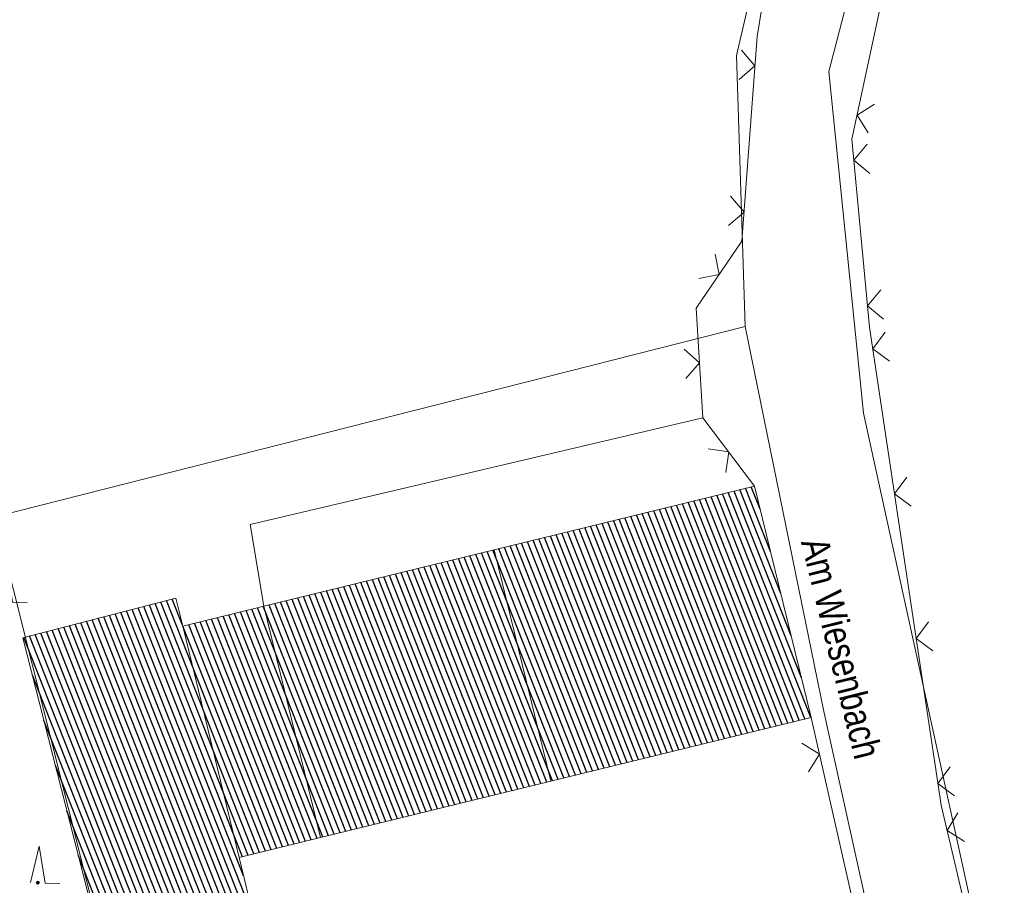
# Model space of a CAD drawing. Header units: metres. Extents: x 345144 to 348639, y 5629211 to 5635235.
# Tile 990 of 1056: x 347334 to 347368, y 5631406 to 5631436. Entities that reach past the tile are written whole.
import ezdxf

# ---------------------------------------------------------------- set-up
doc = ezdxf.new("R2010")
doc.units = ezdxf.units.M
doc.header["$MEASUREMENT"] = 0
for name, color, linetype in [('028 Geländeform', 7, 'Continuous'), ('081-083 Topographie', 7, 'Continuous'), ('AX Flurstück', 7, 'Continuous'), ('AX Gebäude', 7, 'Continuous'), ('Definitionslinie', 7, 'Continuous'), ('Strasse Lokation', 7, 'Continuous')]:
    doc.layers.add(name, color=color, linetype=linetype)
doc.styles.add('ARIAL', font='arial.ttf', dxfattribs={"height": 1})
pattern_1 = [(111.5294117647, (0, 0), (-0.186045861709, -0.07339575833), [])]

# ---------------------------------------------------------------- blocks, each defined once
blk = doc.blocks.new('alk_7200_nrwx2')
at = {"true_color": 0x2e2e2e}
h = blk.add_hatch(color=250, dxfattribs=at)
edge = h.paths.add_edge_path(flags=0)
edge.add_arc((-0.020544, -0.388118), 0.055525, 180, 360, ccw=False)
edge.add_arc((-0.020544, -0.388118), 0.055525, 0, 180, ccw=False)
at = {"color": 250, "lineweight": 5, "true_color": 0x2e2e2e, "flags": 128}
blk.add_lwpolyline([(-0.298168, -0.388118), (-0.020544, 1), (0.257079, -0.388118), (0.812326, -0.388118)], dxfattribs=at)
blk.add_lwpolyline([(-0.298168, -0.388118), (-0.020544, 1), (0.257079, -0.388118), (0.812326, -0.388118)], dxfattribs=at)
at = {"color": 250, "lineweight": 5, "true_color": 0x2e2e2e}
for start, end in [(0, 180), (180, 0)]:
    blk.add_arc((-0.020544, -0.388118), 0.055525, start, end, dxfattribs=at)

msp = doc.modelspace()

# ---------------------------------------------------------------- hatches: boundary and pattern name
at = {"layer": '028 Geländeform', "true_color": 0xb27500}
h = msp.add_hatch(dxfattribs=at)
h.set_pattern_fill('_USER', color=44, scale=0.2, angle=250.9552152, style=0, pattern_type=0)
h.set_pattern_definition([(250.9552151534, (0, 0), (0.1890527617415, -0.065261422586), [])])
edge = h.paths.add_edge_path(flags=0)
edge.add_line((347301.488, 5631447.527), (347286.659, 5631441.409))
edge.add_line((347286.659, 5631441.409), (347286.659, 5631441.409))
edge.add_line((347286.659, 5631441.409), (347281.348, 5631439.218))
edge.add_line((347281.348, 5631439.218), (347267.408, 5631433.634))
edge.add_line((347267.408, 5631433.634), (347254.901, 5631425.92))
edge.add_line((347254.901, 5631425.92), (347254.901, 5631425.92))
edge.add_line((347254.901, 5631425.92), (347245.924, 5631419.727))
edge.add_line((347245.924, 5631419.727), (347245.924, 5631419.727))
edge.add_line((347245.924, 5631419.727), (347245.921, 5631419.725))
edge.add_line((347245.921, 5631419.725), (347245.921, 5631419.725))
edge.add_line((347245.921, 5631419.725), (347245.71, 5631419.579))
edge.add_line((347245.71, 5631419.579), (347232.809, 5631412.085))
edge.add_line((347232.809, 5631412.085), (347232.809, 5631412.085))
edge.add_line((347232.809, 5631412.085), (347232.488, 5631411.899))
edge.add_line((347232.488, 5631411.899), (347232.488, 5631411.899))
edge.add_line((347232.488, 5631411.899), (347190.64, 5631387.589))
edge.add_line((347190.64, 5631387.589), (347178.066, 5631380.611))
edge.add_line((347178.066, 5631380.611), (347178.066, 5631380.611))
edge.add_line((347178.066, 5631380.611), (347177.997, 5631380.573))
edge.add_line((347177.997, 5631380.573), (347177.997, 5631380.573))
edge.add_line((347177.997, 5631380.573), (347177.978, 5631380.563))
edge.add_line((347177.978, 5631380.563), (347177.978, 5631380.563))
edge.add_line((347177.978, 5631380.563), (347175.096, 5631378.963))
edge.add_line((347175.096, 5631378.963), (347163.807, 5631372.949))
edge.add_line((347163.807, 5631372.949), (347163.807, 5631372.949))
edge.add_line((347163.807, 5631372.949), (347163.531, 5631372.802))
edge.add_line((347163.531, 5631372.802), (347163.531, 5631372.802))
edge.add_line((347163.531, 5631372.802), (347151.116, 5631366.189))
edge.add_line((347151.116, 5631366.189), (347148.665, 5631364.877))
edge.add_line((347148.665, 5631364.877), (347146.123, 5631363.52))
edge.add_line((347146.123, 5631363.52), (347146.123, 5631363.52))
edge.add_line((347146.123, 5631363.52), (347145.223, 5631365.233))
edge.add_line((347145.223, 5631365.233), (347145.223, 5631365.233))
edge.add_line((347145.223, 5631365.233), (347145.202, 5631365.273))
edge.add_line((347145.202, 5631365.273), (347145.202, 5631365.273))
edge.add_line((347145.202, 5631365.273), (347146.334, 5631366.236))
edge.add_line((347146.334, 5631366.236), (347146.334, 5631366.236))
edge.add_line((347146.334, 5631366.236), (347146.65125, 5631366.51975))
edge.add_line((347146.65125, 5631366.51975), (347146.975109, 5631366.794234))
edge.add_line((347146.975109, 5631366.794234), (347147.298969, 5631367.068719))
edge.add_line((347147.298969, 5631367.068719), (347147.629438, 5631367.333938))
edge.add_line((347147.629438, 5631367.333938), (347147.959906, 5631367.599156))
edge.add_line((347147.959906, 5631367.599156), (347148.296984, 5631367.855109))
edge.add_line((347148.296984, 5631367.855109), (347148.634063, 5631368.111063))
edge.add_line((347148.634063, 5631368.111063), (347148.97775, 5631368.35775))
edge.add_line((347148.97775, 5631368.35775), (347149.321438, 5631368.604438))
edge.add_line((347149.321438, 5631368.604438), (347149.671734, 5631368.841859))
edge.add_line((347149.671734, 5631368.841859), (347150.022031, 5631369.079281))
edge.add_line((347150.022031, 5631369.079281), (347150.378938, 5631369.307438))
edge.add_line((347150.378938, 5631369.307438), (347150.735844, 5631369.535594))
edge.add_line((347150.735844, 5631369.535594), (347151.099359, 5631369.754484))
edge.add_line((347151.099359, 5631369.754484), (347151.462875, 5631369.973375))
edge.add_line((347151.462875, 5631369.973375), (347151.833, 5631370.183))
edge.add_line((347151.833, 5631370.183), (347151.833, 5631370.183))
edge.add_line((347151.833, 5631370.183), (347151.835, 5631370.184))
edge.add_line((347151.835, 5631370.184), (347151.835, 5631370.184))
edge.add_line((347151.835, 5631370.184), (347151.844, 5631370.189125))
edge.add_line((347151.844, 5631370.189125), (347151.853016, 5631370.19425))
edge.add_line((347151.853016, 5631370.19425), (347151.862031, 5631370.199375))
edge.add_line((347151.862031, 5631370.199375), (347151.871063, 5631370.2045))
edge.add_line((347151.871063, 5631370.2045), (347151.880094, 5631370.209625))
edge.add_line((347151.880094, 5631370.209625), (347151.889141, 5631370.21475))
edge.add_line((347151.889141, 5631370.21475), (347151.898188, 5631370.219875))
edge.add_line((347151.898188, 5631370.219875), (347151.90725, 5631370.225))
edge.add_line((347151.90725, 5631370.225), (347151.916313, 5631370.230125))
edge.add_line((347151.916313, 5631370.230125), (347151.925391, 5631370.23525))
edge.add_line((347151.925391, 5631370.23525), (347151.934469, 5631370.240375))
edge.add_line((347151.934469, 5631370.240375), (347151.943563, 5631370.2455))
edge.add_line((347151.943563, 5631370.2455), (347151.952656, 5631370.250625))
edge.add_line((347151.952656, 5631370.250625), (347151.961766, 5631370.25575))
edge.add_line((347151.961766, 5631370.25575), (347151.970875, 5631370.260875))
edge.add_line((347151.970875, 5631370.260875), (347151.98, 5631370.266))
edge.add_line((347151.98, 5631370.266), (347151.98, 5631370.266))
edge.add_line((347151.98, 5631370.266), (347154.353, 5631371.504))
edge.add_line((347154.353, 5631371.504), (347154.353, 5631371.504))
edge.add_line((347154.353, 5631371.504), (347154.565, 5631371.615))
edge.add_line((347154.565, 5631371.615), (347154.565, 5631371.615))
edge.add_line((347154.565, 5631371.615), (347183.556, 5631386.744))
edge.add_line((347183.556, 5631386.744), (347217.929, 5631406.734))
edge.add_line((347217.929, 5631406.734), (347217.929, 5631406.734))
edge.add_line((347217.929, 5631406.734), (347218.253, 5631406.922))
edge.add_line((347218.253, 5631406.922), (347218.253, 5631406.922))
edge.add_line((347218.253, 5631406.922), (347244.146, 5631421.98))
edge.add_line((347244.146, 5631421.98), (347254.577, 5631426.501))
edge.add_line((347254.577, 5631426.501), (347254.577, 5631426.501))
edge.add_line((347254.577, 5631426.501), (347266.817, 5631434.336))
edge.add_line((347266.817, 5631434.336), (347280.218, 5631440.399))
edge.add_line((347280.218, 5631440.399), (347300.9, 5631448.521))
edge.add_line((347300.9, 5631448.521), (347300.9, 5631448.521))
edge.add_line((347300.9, 5631448.521), (347321.196, 5631457.938))
edge.add_line((347321.196, 5631457.938), (347321.196, 5631457.938))
edge.add_line((347321.196, 5631457.938), (347343.35, 5631467.032))
edge.add_line((347343.35, 5631467.032), (347343.35, 5631467.032))
edge.add_line((347343.35, 5631467.032), (347344.00825, 5631467.32475))
edge.add_line((347344.00825, 5631467.32475), (347344.673797, 5631467.590281))
edge.add_line((347344.673797, 5631467.590281), (347345.339344, 5631467.855812))
edge.add_line((347345.339344, 5631467.855812), (347346.012188, 5631468.094125))
edge.add_line((347346.012188, 5631468.094125), (347346.685031, 5631468.332438))
edge.add_line((347346.685031, 5631468.332438), (347347.365172, 5631468.543531))
edge.add_line((347347.365172, 5631468.543531), (347348.045313, 5631468.754625))
edge.add_line((347348.045313, 5631468.754625), (347348.73275, 5631468.9385))
edge.add_line((347348.73275, 5631468.9385), (347349.420187, 5631469.122375))
edge.add_line((347349.420187, 5631469.122375), (347350.114922, 5631469.279031))
edge.add_line((347350.114922, 5631469.279031), (347350.809656, 5631469.435688))
edge.add_line((347350.809656, 5631469.435688), (347351.511687, 5631469.565125))
edge.add_line((347351.511687, 5631469.565125), (347352.213719, 5631469.694563))
edge.add_line((347352.213719, 5631469.694563), (347352.923047, 5631469.796781))
edge.add_line((347352.923047, 5631469.796781), (347353.632375, 5631469.899))
edge.add_line((347353.632375, 5631469.899), (347354.349, 5631469.974))
edge.add_line((347354.349, 5631469.974), (347354.349, 5631469.974))
edge.add_line((347354.349, 5631469.974), (347354.842875, 5631470.031))
edge.add_line((347354.842875, 5631470.031), (347355.337109, 5631470.078266))
edge.add_line((347355.337109, 5631470.078266), (347355.831344, 5631470.125531))
edge.add_line((347355.831344, 5631470.125531), (347356.325938, 5631470.163063))
edge.add_line((347356.325938, 5631470.163063), (347356.820531, 5631470.200594))
edge.add_line((347356.820531, 5631470.200594), (347357.315484, 5631470.228391))
edge.add_line((347357.315484, 5631470.228391), (347357.810438, 5631470.256188))
edge.add_line((347357.810438, 5631470.256188), (347358.30575, 5631470.27425))
edge.add_line((347358.30575, 5631470.27425), (347358.801063, 5631470.292312))
edge.add_line((347358.801063, 5631470.292312), (347359.296734, 5631470.300641))
edge.add_line((347359.296734, 5631470.300641), (347359.792406, 5631470.308969))
edge.add_line((347359.792406, 5631470.308969), (347360.288438, 5631470.307563))
edge.add_line((347360.288438, 5631470.307563), (347360.784469, 5631470.306156))
edge.add_line((347360.784469, 5631470.306156), (347361.280859, 5631470.295016))
edge.add_line((347361.280859, 5631470.295016), (347361.77725, 5631470.283875))
edge.add_line((347361.77725, 5631470.283875), (347362.274, 5631470.263))
edge.add_arc((347362.564, 5631467.285), 2.992087, 41.8164145, 95.5619712, ccw=False)
edge.add_line((347364.794, 5631469.28), (347364.655, 5631467.891))
edge.add_line((347364.655, 5631467.891), (347364.655, 5631467.891))
edge.add_line((347364.655, 5631467.891), (347364.19025, 5631467.91475))
edge.add_line((347364.19025, 5631467.91475), (347363.725609, 5631467.930859))
edge.add_line((347363.725609, 5631467.930859), (347363.260969, 5631467.946969))
edge.add_line((347363.260969, 5631467.946969), (347362.796438, 5631467.955438))
edge.add_line((347362.796438, 5631467.955438), (347362.331906, 5631467.963906))
edge.add_line((347362.331906, 5631467.963906), (347361.867484, 5631467.964734))
edge.add_line((347361.867484, 5631467.964734), (347361.403063, 5631467.965563))
edge.add_line((347361.403063, 5631467.965563), (347360.93875, 5631467.95875))
edge.add_line((347360.93875, 5631467.95875), (347360.474438, 5631467.951938))
edge.add_line((347360.474438, 5631467.951938), (347360.010234, 5631467.937484))
edge.add_line((347360.010234, 5631467.937484), (347359.546031, 5631467.923031))
edge.add_line((347359.546031, 5631467.923031), (347359.081938, 5631467.900938))
edge.add_line((347359.081938, 5631467.900938), (347358.617844, 5631467.878844))
edge.add_line((347358.617844, 5631467.878844), (347358.153859, 5631467.849109))
edge.add_line((347358.153859, 5631467.849109), (347357.689875, 5631467.819375))
edge.add_line((347357.689875, 5631467.819375), (347357.226, 5631467.782))
edge.add_line((347357.226, 5631467.782), (347357.226, 5631467.782))
edge.add_line((347357.226, 5631467.782), (347356.42925, 5631467.708375))
edge.add_line((347356.42925, 5631467.708375), (347355.637125, 5631467.612625))
edge.add_line((347355.637125, 5631467.612625), (347354.845, 5631467.516875))
edge.add_line((347354.845, 5631467.516875), (347354.0575, 5631467.399))
edge.add_line((347354.0575, 5631467.399), (347353.27, 5631467.281125))
edge.add_line((347353.27, 5631467.281125), (347352.487125, 5631467.141125))
edge.add_line((347352.487125, 5631467.141125), (347351.70425, 5631467.001125))
edge.add_line((347351.70425, 5631467.001125), (347350.926, 5631466.839))
edge.add_line((347350.926, 5631466.839), (347350.14775, 5631466.676875))
edge.add_line((347350.14775, 5631466.676875), (347349.374125, 5631466.492625))
edge.add_line((347349.374125, 5631466.492625), (347348.6005, 5631466.308375))
edge.add_line((347348.6005, 5631466.308375), (347347.8315, 5631466.102))
edge.add_line((347347.8315, 5631466.102), (347347.0625, 5631465.895625))
edge.add_line((347347.0625, 5631465.895625), (347346.298125, 5631465.667125))
edge.add_line((347346.298125, 5631465.667125), (347345.53375, 5631465.438625))
edge.add_line((347345.53375, 5631465.438625), (347344.774, 5631465.188))
edge.add_line((347344.774, 5631465.188), (347344.774, 5631465.188))
edge.add_line((347344.774, 5631465.188), (347301.488, 5631447.527))
at = {"layer": 'AX Gebäude', "true_color": 0x4f4f4f}
h = msp.add_hatch(dxfattribs=at)
h.set_pattern_fill('_USER', color=251, scale=0.2, angle=111.5294118, style=0, pattern_type=0)
h.set_pattern_definition(pattern_1)
h.paths.add_polyline_path([(347350.102, 5631417.517), (347358.992, 5631419.696), (347360.928, 5631411.799), (347352.038, 5631409.619)], flags=0)
h = msp.add_hatch(dxfattribs=at)
h.set_pattern_fill('_USER', color=251, scale=0.2, angle=111.5294118, style=0, pattern_type=0)
h.set_pattern_definition(pattern_1)
h.paths.add_polyline_path([(347342.243, 5631415.591), (347350.102, 5631417.517), (347352.038, 5631409.619), (347344.178, 5631407.692)], flags=0)
h = msp.add_hatch(dxfattribs=at)
h.set_pattern_fill('_USER', color=251, scale=0.2, angle=111.5294118, style=0, pattern_type=0)
h.set_pattern_definition(pattern_1)
h.paths.add_polyline_path([(347334.005, 5631414.518), (347339.233, 5631415.866), (347339.471, 5631414.914), (347341.396, 5631407.011), (347341.913, 5631404.895), (347336.785, 5631403.619)], flags=0)
h = msp.add_hatch(dxfattribs=at)
h.set_pattern_fill('_USER', color=251, scale=0.2, angle=111.5294118, style=0, pattern_type=0)
h.set_pattern_definition(pattern_1)
h.paths.add_polyline_path([(347339.471, 5631414.914), (347342.243, 5631415.591), (347344.178, 5631407.692), (347341.396, 5631407.011)], flags=0)

# ---------------------------------------------------------------- linework, layer by layer
at = {"layer": '081-083 Topographie', "color": 7, "linetype": 'Continuous', "lineweight": 5, "flags": 128}
for points in [[(347348.845, 5631461.286), (347350.177, 5631461.538), (347350.177, 5631461.538), (347353.446, 5631462.156), (347353.446, 5631462.156), (347364.19, 5631463.377), (347364.19, 5631463.377), (347364.8, 5631461.728), (347364.8, 5631461.728), (347364.766, 5631461.565), (347364.766, 5631461.565), (347364.22, 5631458.95), (347364.22, 5631458.95), (347359.599, 5631438.193), (347359.599, 5631438.193), (347359.085, 5631435.038), (347359.085, 5631435.038), (347358.567, 5631428.051), (347358.567, 5631428.051), (347357.007, 5631425.774), (347357.007, 5631425.774), (347357.232, 5631422.03), (347357.232, 5631422.03), (347358.993, 5631419.696)], [(347392.579, 5631457.723), (347380.558, 5631460.345), (347380.558, 5631460.345), (347376.104, 5631461.317), (347376.104, 5631461.317), (347370.323, 5631462.594), (347370.323, 5631462.594), (347370.066, 5631460.893), (347370.066, 5631460.893), (347369.566, 5631460.939), (347369.566, 5631460.939), (347367.93, 5631457.606), (347367.93, 5631457.606), (347362.321, 5631431.543), (347362.321, 5631431.543), (347362.922, 5631425.124), (347362.922, 5631425.124), (347365.367, 5631408.799), (347365.367, 5631408.799), (347369.213, 5631392.471)], [(347357.232, 5631422.03), (347341.772, 5631418.384), (347341.772, 5631418.384), (347342.243, 5631415.591)], [(347360.928, 5631411.799), (347362.6, 5631404.403), (347362.6, 5631404.403), (347365.323, 5631392.748), (347365.323, 5631392.748), (347362.463, 5631390.277), (347362.463, 5631390.277), (347363.733, 5631385.525), (347363.733, 5631385.525), (347363.996, 5631384.543)]]:
    msp.add_lwpolyline(points, dxfattribs=at)
at = {"layer": 'AX Flurstück', "color": 8, "linetype": 'Continuous', "lineweight": 13, "true_color": 0x808080, "flags": 128}
for points in [[(347287.555, 5631440.291), (347339.784, 5631462.385), (347345.375, 5631464.579), (347351.831, 5631465.989), (347360.422, 5631467.055), (347364.49, 5631467.001), (347364.176, 5631463.663), (347364.75, 5631461.781), (347358.382, 5631434.391), (347358.674, 5631425.139), (347333.052, 5631418.649), (347341.797, 5631383.891), (347319.972, 5631377.273), (347331.061, 5631341.525), (347329.148, 5631341.951), (347323.055, 5631339.117), (347322.035, 5631341.84), (347315.557, 5631359.604), (347306.327, 5631386.369), (347298.819, 5631407.591), (347290.438, 5631431.588), (347287.555, 5631440.291)], [(347368.795, 5631394.448), (347380.787, 5631357.269), (347378.082, 5631356.33), (347377.842, 5631356.254), (347369.268, 5631382.139), (347365.547, 5631393.078), (347361.36, 5631411.995), (347358.674, 5631425.139), (347358.382, 5631434.391), (347364.75, 5631461.781), (347365.18, 5631464.127), (347369.214, 5631463.295), (347370.114, 5631463.106), (347369.975, 5631461.392), (347369.237, 5631461.404), (347368.052, 5631458.922), (347361.536, 5631433.847), (347362.717, 5631422.189), (347368.795, 5631394.448)], [(347370.114, 5631463.106), (347385.232, 5631459.94), (347392.343, 5631458.451), (347392.587, 5631445.4), (347395.161, 5631411.713), (347395.435, 5631408.35), (347396.275, 5631397.468), (347397.701, 5631379.118), (347401.745, 5631364.541), (347380.787, 5631357.269), (347368.795, 5631394.448), (347362.717, 5631422.189), (347361.536, 5631433.847), (347368.052, 5631458.922), (347369.237, 5631461.404), (347369.975, 5631461.392), (347370.114, 5631463.106)], [(347361.36, 5631411.995), (347365.547, 5631393.078), (347369.268, 5631382.139), (347377.842, 5631356.254), (347351.062, 5631347.901), (347345.683, 5631369.704), (347341.797, 5631383.891), (347333.052, 5631418.649), (347358.674, 5631425.139), (347361.36, 5631411.995)]]:
    msp.add_lwpolyline(points, dxfattribs=at)
at = {"layer": 'AX Gebäude', "color": 7, "linetype": 'Continuous', "lineweight": 5, "flags": 128}
for points in [[(347350.102, 5631417.517), (347358.992, 5631419.696), (347360.928, 5631411.799), (347352.038, 5631409.619), (347350.102, 5631417.517)], [(347342.243, 5631415.591), (347350.102, 5631417.517), (347352.038, 5631409.619), (347344.178, 5631407.692), (347342.243, 5631415.591)], [(347334.005, 5631414.518), (347339.233, 5631415.866), (347339.471, 5631414.914), (347341.396, 5631407.011), (347341.913, 5631404.895), (347336.785, 5631403.619), (347334.005, 5631414.518)], [(347339.471, 5631414.914), (347342.243, 5631415.591), (347344.178, 5631407.692), (347341.396, 5631407.011), (347339.471, 5631414.914)]]:
    msp.add_lwpolyline(points, dxfattribs=at)
at = {"layer": 'Definitionslinie', "color": 7, "linetype": 'Continuous', "lineweight": 5, "flags": 128}
for points in [[(347362.321, 5631431.543), (347367.93, 5631457.606)], [(347359.085, 5631435.038), (347359.599, 5631438.193)], [(347358.567, 5631428.051), (347359.085, 5631435.038)], [(347358.475, 5631433.576), (347359.011, 5631434.038), (347358.549, 5631434.573)], [(347358.475, 5631433.576), (347359.011, 5631434.038), (347358.549, 5631434.573)], [(347363.09, 5631432.738), (347362.496, 5631432.354), (347362.879, 5631431.76)], [(347363.09, 5631432.738), (347362.496, 5631432.354), (347362.879, 5631431.76)], [(347362.321, 5631431.543), (347362.922, 5631425.124)], [(347362.84, 5631431.367), (347362.388, 5631430.823), (347362.933, 5631430.371)], [(347362.84, 5631431.367), (347362.388, 5631430.823), (347362.933, 5631430.371)], [(347358.106, 5631428.59), (347358.641, 5631429.051), (347358.18, 5631429.587)], [(347358.106, 5631428.59), (347358.641, 5631429.051), (347358.18, 5631429.587)], [(347357.007, 5631425.774), (347358.567, 5631428.051)], [(347357.092, 5631426.783), (347357.787, 5631426.913), (347357.657, 5631427.608)], [(347357.092, 5631426.783), (347357.787, 5631426.913), (347357.657, 5631427.608)], [(347363.306, 5631426.389), (347362.855, 5631425.844), (347363.399, 5631425.393)], [(347363.306, 5631426.389), (347362.855, 5631425.844), (347363.399, 5631425.393)], [(347357.007, 5631425.774), (347357.232, 5631422.03)], [(347362.922, 5631425.124), (347365.367, 5631408.799)], [(347363.454, 5631424.947), (347363.034, 5631424.379), (347363.602, 5631423.958)], [(347363.454, 5631424.947), (347363.034, 5631424.379), (347363.602, 5631423.958)], [(347356.65, 5631423.373), (347357.12, 5631423.902), (347356.59, 5631424.371)], [(347356.65, 5631423.373), (347357.12, 5631423.902), (347356.59, 5631424.371)], [(347341.772, 5631418.384), (347357.232, 5631422.03)], [(347357.232, 5631422.03), (347358.993, 5631419.696)], [(347358.015, 5631420.163), (347358.113, 5631420.863), (347357.412, 5631420.961)], [(347358.015, 5631420.163), (347358.113, 5631420.863), (347357.412, 5631420.961)], [(347364.195, 5631420.002), (347363.774, 5631419.434), (347364.343, 5631419.014)], [(347364.195, 5631420.002), (347363.774, 5631419.434), (347364.343, 5631419.014)], [(347341.772, 5631418.384), (347342.243, 5631415.591)], [(347364.935, 5631415.058), (347364.515, 5631414.489), (347365.083, 5631414.069)], [(347364.935, 5631415.058), (347364.515, 5631414.489), (347365.083, 5631414.069)], [(347360.928, 5631411.799), (347362.6, 5631404.403)], [(347360.835, 5631409.941), (347361.213, 5631410.539), (347360.615, 5631410.917)], [(347360.835, 5631409.941), (347361.213, 5631410.539), (347360.615, 5631410.917)], [(347365.676, 5631410.113), (347365.255, 5631409.544), (347365.824, 5631409.124)], [(347365.676, 5631410.113), (347365.255, 5631409.544), (347365.824, 5631409.124)], [(347365.367, 5631408.799), (347369.213, 5631392.471)], [(347365.942, 5631408.537), (347365.57, 5631407.935), (347366.172, 5631407.563)], [(347365.942, 5631408.537), (347365.57, 5631407.935), (347366.172, 5631407.563)]]:
    msp.add_lwpolyline(points, dxfattribs=at)

# ---------------------------------------------------------------- block references
at = {"layer": '081-083 Topographie', "xscale": 0.9005, "yscale": 0.9005}
for p, rotation in [((347333.442, 5631416.089), -2.325521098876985), ((347334.55, 5631406.502), -2.326094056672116)]:
    msp.add_blockref('alk_7200_nrwx2', p, dxfattribs=dict(at, rotation=rotation))

# ---------------------------------------------------------------- texts
at = {"layer": 'Strasse Lokation', "color": 219, "true_color": 0x5c3d57, "style": 'ARIAL', "width": 0.8}
msp.add_text('Am Wiesenbach', height=0.94657514, rotation=-76.120716, dxfattribs=at).set_placement((347360.577, 5631417.788))

doc.saveas('drawing.dxf')
